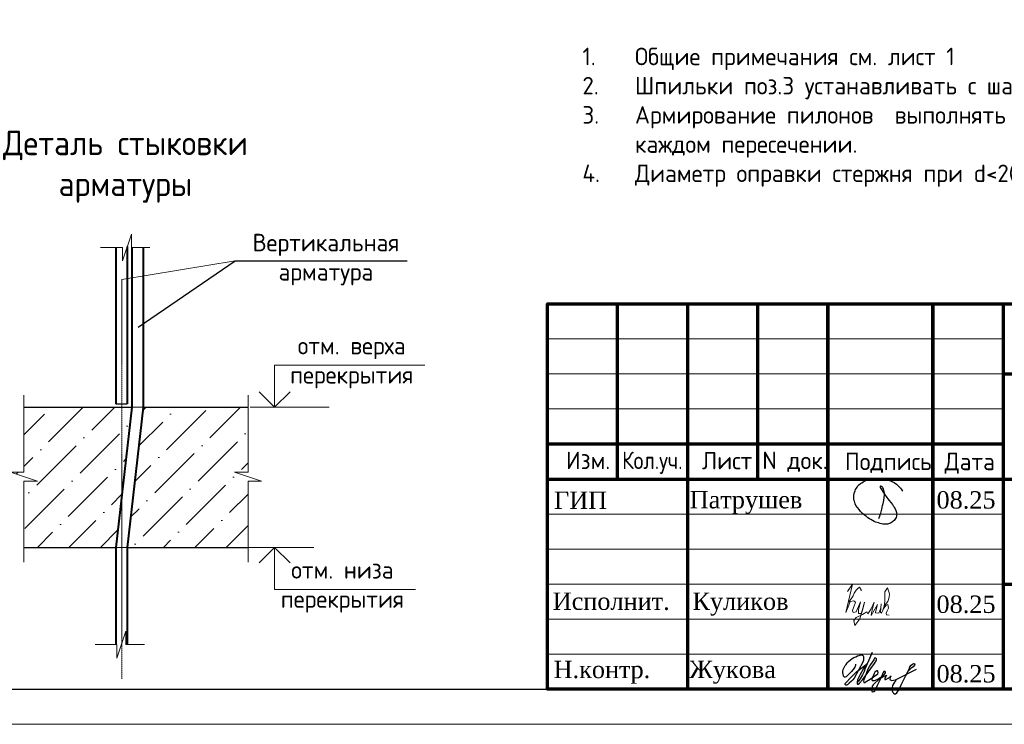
# Model space of a CAD drawing. Header units: millimetres. Extents: x 369815 to 1481759, y -423071 to -27917.
# Tile 266 of 380: x 648328 to 662376, y -397167 to -387112. Entities that reach past the tile are written whole.
import ezdxf

# ---------------------------------------------------------------- set-up
doc = ezdxf.new("R2010")
doc.units = ezdxf.units.MM
doc.linetypes.add('CENTER2', pattern=[28.575, 19.05, -3.175, 3.175, -3.175])
for name, color, linetype in [('PDF7_Text', 7, 'Continuous'), ('PDF8_Text', 7, 'Continuous'), ('ТОЛСТЫЕ_ОСНОВНЫЕ', 6, 'Continuous')]:
    doc.layers.add(name, color=color, linetype=linetype)
for name, color, linetype, lineweight in [('Выноски', 20, 'Continuous', 20), ('подоснова', 151, 'Continuous', 5), ('размер', 1, 'Continuous', 25), ('РАЗМЕРЫ', 1, 'Continuous', 9), ('Рамка', 7, 'Continuous', 70), ('Текст', 7, 'Continuous', 25), ('ТОНКИЕ', 7, 'Continuous', 9)]:
    doc.layers.add(name, color=color, linetype=linetype, lineweight=lineweight)
doc.styles.add('GOST-2.304_Type-B', font='GOST_Common.ttf')
doc.styles.add('PDF Times New Roman', font='times.ttf')
doc.styles.add('style_Tonin', font='simplex.shx', dxfattribs={"width": 0.9})
doc.styles.add('ГОСТ', font='GOST_Common.ttf')
doc.dimstyles.new('20', dxfattribs={"dimtxt": 2.5, "dimasz": 2.5, "dimexe": 1.25, "dimexo": 0.625, "dimtad": 1, "dimdec": 0, "dimlfac": 20, "dimtxsty": 'style_Tonin', "dimblk": 'ARCHTICK', "dimcen": 0, "dimclrt": 256, "dimadec": 0, "dimazin": 0, "dimtfac": 1, "dimtdec": 0, "dimtmove": 0, "dimatfit": 0, "dimfxl": 1, "dimarcsym": 0})

# ---------------------------------------------------------------- blocks, each defined once
blk = doc.blocks.new('11')
at = {"layer": 'Выноски'}
for p, q in [((47944, 66700), (47962, 66737)), ((47962, 66737), (47989, 66781)), ((47989, 66781), (48016, 66806)), ((48016, 66806), (48038, 66823)), ((48038, 66823), (48060, 66786)), ((48060, 66786), (48058, 66769)), ((47885, 66608), (47944, 66700))]:
    blk.add_line(p, q, dxfattribs=at)
blk.add_lwpolyline([(47863, 66761), (47937, 66865), (47843, 66458), (47885, 66564), (47905, 66616), (47954, 66628), (47979, 66606), (47957, 66539), (47937, 66487), (47947, 66458), (47991, 66470), (48051, 66611), (48041, 66569), (48023, 66505), (48023, 66448), (48065, 66448), (48090, 66529), (48110, 66608), (48043, 66369), (47972, 66275), (47954, 66344), (47991, 66389), (48078, 66431), (48142, 66470), (48154, 66441), (48204, 66512), (48246, 66606), (48209, 66455), (48204, 66418), (48295, 66574), (48265, 66463), (48265, 66455), (48312, 66453), (48342, 66529), (48347, 66584), (48337, 66465), (48349, 66453), (48401, 66569), (48443, 66616), (48461, 66678), (48466, 66727), (48436, 66811), (48399, 66754), (48399, 66618), (48389, 66549), (48374, 66507), (48416, 66564), (48441, 66576), (48451, 66524), (48433, 66482), (48419, 66453), (48424, 66428), (48458, 66421)], dxfattribs=at)
blk = doc.blocks.new('яяя')
at = {"lineweight": 30}
for points in [[(345424, 110432), (345425, 110410), (345424, 110397), (345417, 110379), (345406, 110350), (345390, 110319), (345357, 110275), (345310, 110221), (345265, 110176), (345198, 110110), (345161, 110077), (345133, 110066), (345116, 110066), (345102, 110075), (345090, 110091), (345082, 110115), (345074, 110146), (345066, 110182), (345064, 110206), (345067, 110234), (345077, 110278), (345095, 110320), (345114, 110361), (345134, 110395), (345159, 110428), (345195, 110469), (345228, 110506), (345284, 110560), (345331, 110595), (345379, 110625), (345435, 110648), (345486, 110670), (345532, 110686), (345573, 110696), (345605, 110698), (345621, 110695), (345635, 110687), (345648, 110671), (345656, 110649), (345659, 110625), (345659, 110583), (345656, 110553), (345647, 110523), (345635, 110489), (345387, 110033), (345349, 109985), (345311, 109948), (345247, 109889), (345209, 109858), (345192, 109844), (345180, 109837), (345157, 109833), (345150, 109835), (345140, 109842), (345135, 109856), (345138, 109881), (345148, 109892), (345183, 109930), (345267, 110024), (345343, 110105), (345455, 110213), (345617, 110343), (345775, 110456), (345811, 110526), (345838, 110607), (345890, 110740), (345902, 110771), (345698, 110295), (345672, 110226), (345626, 110132), (345572, 110032), (345518, 109953), (345481, 109918), (345497, 110001), (345567, 110147), (345655, 110301), (345760, 110442)], [(345481, 109918), (345476, 109896), (345475, 109874), (345485, 109861), (345506, 109866), (345539, 109891), (345632, 109983), (345968, 110450), (346022, 110527), (346029, 110560), (346027, 110579), (346026, 110590), (346010, 110605), (345993, 110609), (345975, 110601), (345962, 110584), (345954, 110562), (345857, 110421), (345783, 110292), (345741, 110183), (345701, 110079), (345665, 109985), (345660, 109952), (345666, 109929), (345669, 109915), (345682, 109910), (345702, 109914), (345735, 109941), (345846, 110007), (346065, 110160), (346075, 110193), (346070, 110217), (346066, 110236), (346052, 110241), (346030, 110241), (346007, 110228), (345978, 110203), (345960, 110164), (345892, 110010), (345895, 109986), (345904, 109966), (345925, 109964), (345969, 109968), (346045, 110000), (346218, 110114), (346261, 110154), (346280, 110184), (346282, 110210), (346278, 110225), (346263, 110229), (346241, 110222), (346220, 110198), (346162, 110049), (345989, 109904), (345932, 109849), (345906, 109805), (345891, 109739), (345890, 109690), (345899, 109652), (345924, 109647), (345956, 109655), (345980, 109674), (346058, 109838), (346158, 110046), (346261, 110098), (346314, 110120), (346292, 110079), (346269, 110036), (346261, 110008), (346267, 109998), (346293, 109998), (346363, 110039), (346445, 110095), (346421, 110068), (346414, 110040), (346407, 110011), (346416, 109990), (346466, 109972), (346509, 109977), (346574, 109984), (347172, 110293)], [(346586, 109971), (346543, 109917), (346509, 109873), (346489, 109825), (346475, 109767), (346472, 109710), (346478, 109675), (346485, 109641), (346501, 109621), (346517, 109602), (346542, 109589), (346568, 109592), (346605, 109620), (346680, 109731), (346736, 109842), (346865, 110115), (346962, 110290), (346969, 110318), (346979, 110360), (347013, 110403), (347056, 110434), (347091, 110450), (347109, 110450), (347121, 110434), (347115, 110405), (347072, 110355), (347012, 110307), (346924, 110222)]]:
    blk.add_lwpolyline(points, dxfattribs=at)
blk = doc.blocks.new('Патрушев')
at = {"color": 5, "lineweight": 25}
blk.add_lwpolyline([(58.5, -35.09), (59.7, -31.98), (60.22, -29.81), (60.47, -28.76), (60.76, -27.56), (61.06, -26.32), (61.37, -24.67), (61.64, -22.98), (61.77, -21.63), (61.83, -20.46), (61.74, -19.5), (61.5, -18.56), (61.27, -17.93), (60.96, -17.34), (60.63, -16.86), (60.45, -16.66), (60.39, -16.62), (60.25, -16.53), (60.03, -16.42), (59.74, -16.36), (59.56, -16.39), (59.41, -16.5), (59.32, -16.73), (59.32, -16.96), (59.41, -17.15), (61.8, -21.04), (63.12, -22.91), (63.7, -23.61), (64.53, -24.59), (65.48, -25.87), (66.43, -27.07), (66.87, -27.73), (67.42, -28.44), (67.68, -28.93), (68, -29.52), (68.38, -30.41), (68.65, -31), (68.82, -31.71), (68.89, -32.2), (68.93, -32.68), (68.9, -33.35), (68.81, -33.79), (68.57, -34.59), (68.27, -35.18), (67.92, -35.7), (67.56, -36.23), (66.92, -36.75), (66.44, -37.14), (65.93, -37.49), (65.34, -37.85), (64.79, -38.12), (64.12, -38.33), (63.56, -38.4), (62.54, -38.51), (61.58, -38.47), (60.89, -38.38), (60.1, -38.27), (59.25, -38.05), (58.41, -37.75), (57.66, -37.55), (56.61, -37.27), (55.88, -36.92), (54.92, -36.35), (53.85, -35.72), (53.05, -35.25), (52.17, -34.73), (51.27, -34.08), (50.13, -33.27), (49.09, -32.31), (47.96, -31.09), (47.07, -29.92), (46.05, -28.68), (45.23, -27.65), (44.74, -26.54), (44.28, -25.09), (44.05, -24.29), (43.98, -23.29), (43.94, -22.47), (43.99, -21.49), (44.18, -20.57), (44.46, -19.97), (44.74, -19.1), (45.02, -18.24), (45.49, -17.42), (45.85, -16.92), (46.39, -16.14), (46.99, -15.53), (47.83, -14.81), (48.65, -14.29), (49.43, -13.79), (50.53, -13.27), (51.57, -12.89), (52.65, -12.48), (54.17, -12.1), (55.44, -11.87), (56.95, -11.79), (58.35, -11.79), (59.63, -11.91), (61, -12.05), (62.71, -12.35), (64.46, -12.88), (66.16, -13.58), (67.55, -14.27), (68.88, -15.13), (70.02, -16.25), (71.14, -17.49), (71.67, -18.26), (72.28, -19.27)], dxfattribs=at)
blk = doc.blocks.new('штамп кж1.1')
at = {"layer": 'Рамка', "color": 7}
for p, q in [((405358, -83134), (405358, -80634)), ((407358, -83134), (407358, -80634)), ((410858, -81634), (422858, -81634)), ((404358, -82634), (410858, -82634)), ((404358, -83134), (422858, -83134)), ((410858, -84634), (422858, -84634))]:
    blk.add_line(p, q, dxfattribs=at)
at = {"layer": 'Рамка'}
for p, q in [((406358, -86134), (406358, -80634)), ((408358, -86134), (408358, -80634)), ((408358, -80634), (408358, -86134)), ((409858, -80634), (409858, -86134)), ((409858, -86134), (409858, -80634)), ((410858, -80634), (410858, -86134))]:
    blk.add_line(p, q, dxfattribs=at)
at = {"layer": 'Рамка', "color": 7, "lineweight": 15}
for p, q in [((404358, -81134), (410858, -81134)), ((404358, -81634), (410858, -81634)), ((404358, -82134), (410858, -82134)), ((404358, -83634), (410858, -83634)), ((404358, -84134), (410858, -84134)), ((404358, -84634), (410858, -84634)), ((404358, -85134), (410858, -85134)), ((404358, -85634), (410858, -85634))]:
    blk.add_line(p, q, dxfattribs=at)
at = {"layer": 'Рамка'}
blk.add_lwpolyline([(422858, -86134), (404358, -86134), (404358, -80634), (422858, -80634)], close=True, dxfattribs=at)
at = {"color": 5, "xscale": 24.5, "yscale": 24.5, "zscale": 24.5}
blk.add_blockref('Патрушев', (407651, -82836), dxfattribs=at)
at = {"color": 2, "lineweight": 60, "xscale": 0.5, "yscale": 0.5, "zscale": 0.5}
blk.add_blockref('яяя', (236038, -140993), dxfattribs=at)
at = {"layer": 'Выноски', "color": 0}
blk.add_blockref('11', (360773, -151499), dxfattribs=at)
at = {"layer": 'PDF7_Text', "char_height": 248, "attachment_point": 7, "style": 'PDF Times New Roman'}
for s, insert in [('08.25', (409908, -83561)), ('Патрушев', (406387, -83634)), ('08.25', (409908, -85050)), ('Жукова', (406381, -86056)), ('08.25', (409908, -86042))]:
    blk.add_mtext(s, dxfattribs=dict(at, insert=insert))
at = {"layer": 'PDF7_Text', "insert": (406426, -85084), "char_height": 247.95, "attachment_point": 7, "style": 'PDF Times New Roman'}
blk.add_mtext_dynamic_manual_height_columns('{\\C256;Куликов}', width=2000, gutter_width=1250, heights=[0], dxfattribs=at)
at = {"layer": 'PDF8_Text', "char_height": 248, "attachment_point": 7, "style": 'PDF Times New Roman'}
for s, insert in [('ГИП', (404451, -83561)), ('Исполнит.', (404432, -85007)), ('Н.контр.', (404445, -86056))]:
    blk.add_mtext(s, dxfattribs=dict(at, insert=insert))
at = {"layer": 'Текст', "color": 7, "style": 'ГОСТ'}
for s, p in [('Изм.', (404622, -82993)), ('Лист', (406561, -82996)), ('N док.', (407423, -82993)), ('Подпись', (408601, -83008)), ('Дата', (410023, -83008))]:
    blk.add_text(s, height=250, dxfattribs=at).set_placement(p)
at = {"layer": 'Текст', "color": 7, "style": 'ГОСТ', "width": 0.9}
blk.add_text('Кол.уч.', height=250, dxfattribs=at).set_placement((405423, -82992))
at = {"layer": 'Текст', "color": 7, "attachment_point": 1, "style": 'ГОСТ'}
for s, width, heights, insert, char_height in [('\\pi594.35517;{\\fTimes New Roman|b0|i0|c204|p18;\\C256;Строительство жилого комплекса со  встроенными помещениями \\P\\pi1441.86779;общественного-делового, коммерческого назначения и \\P\\pi41.3631;поликлиническим учреждением по адресу: г. Чита, ул. 1-я Коллективная}', 11543.07, [0], (411117, -81801), 250), ('\\pi389.01406;{\\fTimes New Roman|b0|i0|c204|p18;\\C256;«Жилой дом со встроенными помещениями \\P\\pi641.91601;общественно-делового и коммерческого \\P\\pi302.06381;назначения на первом этаже здания», поз. 3.1\\P}', 7000, [1500], (410844, -83331), 225)]:
    blk.add_mtext_dynamic_manual_height_columns(s, width=width, gutter_width=12.5, heights=heights, dxfattribs=dict(at, insert=insert, char_height=char_height))
blk = doc.blocks.new('*U78')
at = {"layer": 'ТОЛСТЫЕ_ОСНОВНЫЕ', "color": 6}
blk.add_lwpolyline([(20, 5), (415, 5), (415, 292), (20, 292)], close=True, dxfattribs=at)
at = {"layer": 'ТОНКИЕ'}
blk.add_lwpolyline([(0, 0), (420, 0), (420, 297), (0, 297)], close=True, dxfattribs=at)
blk = doc.blocks.new('_ArchTick')
at = {"color": 0, "linetype": 'ByBlock', "const_width": 0.15}
blk.add_lwpolyline([(-0.5, -0.5), (0.5, 0.5)], dxfattribs=at)

msp = doc.modelspace()

# ---------------------------------------------------------------- hatches: boundary and pattern name
at = {"lineweight": 5}
h = msp.add_hatch(dxfattribs=at)
h.set_pattern_fill('ANSI36', color=256, scale=100, style=0)
h.set_pattern_definition([(45, (460883.82, -457513.5), (168.3798, 617.3926), [793.75, -158.75, 0, -158.75])])
h.paths.add_polyline_path([(649927.2, -392641.6), (649783, -392641.6), (649783, -393917.6)])
h.paths.add_polyline_path([(651585.3, -392641.6), (650087.2, -392641.6), (649861.1, -394641.6), (651585.3, -394641.6), (651585.3, -393697.1), (651776.6, -393697.1), (651394.1, -393569.5), (651585.3, -393569.5)])
h.paths.add_polyline_path([(649783, -392641.6), (648388.5, -392641.6), (648388.5, -393569.5), (648197.2, -393569.5), (648579.7, -393697.1), (648388.5, -393697.1), (648388.5, -394641.6), (649701.1, -394641.6), (649783, -393917.6)])

# ---------------------------------------------------------------- linework, layer by layer
at = {"color": 0, "lineweight": 40}
for p, q in [((649701.1, -390360.2, -3100), (649701.1, -392591.6, -3100)), ((649861.1, -390350.3, -3100), (649861.1, -392591.6, -3100))]:
    msp.add_line(p, q, dxfattribs=at)
at = {"lineweight": 20}
for p, q in [((649783, -390817.3, -3100), (651403.6, -390554.1, -3100)), ((651497, -394641.6, -3100), (652522.7, -394641.6, -3100))]:
    msp.add_line(p, q, dxfattribs=at)
at = {"color": 0, "linetype": 'CENTER2', "lineweight": 18}
msp.add_line((649783, -390817.3, -3100), (649783, -396519.2, -3100), dxfattribs=at)
at = {"color": 0, "lineweight": 30}
for p, q in [((648388.5, -392641.6, -3100), (649927.2, -392641.6, -3100)), ((649701.1, -392591.6, -3100), (649861.1, -392591.6, -3100)), ((650087.2, -392641.6, -3100), (651585.3, -392641.6, -3100)), ((648385.6, -394641.6, -3100), (649701.1, -394641.6, -3100)), ((649861.1, -394641.6, -3100), (651582.5, -394641.6, -3100))]:
    msp.add_line(p, q, dxfattribs=at)
at = {"lineweight": 15}
for p, q in [((649927.2, -392641.6, -3100), (650087.2, -392641.6, -3100)), ((649701.1, -394641.6, -3100), (649861.1, -394641.6, -3100))]:
    msp.add_line(p, q, dxfattribs=at)
at = {"lineweight": 20, "ltscale": 50}
msp.add_line((651618.1, -392641.6, -3100), (652745.1, -392641.6, -3100), dxfattribs=at)
at = {"linetype": 'ByBlock', "lineweight": 18, "elevation": -3100}
for points in [[(649482.4, -390362.1), (649793.5, -390362.1), (649793.5, -390553.4), (649921, -390170.8), (649921, -390362.1), (650185.3, -390362.1)], [(648388.5, -392468.4), (648388.5, -393569.5), (648197.2, -393569.5), (648579.7, -393697.1), (648388.5, -393697.1), (648388.5, -394853.9)], [(651585.3, -392468.4), (651585.3, -393569.5), (651394.1, -393569.5), (651776.6, -393697.1), (651585.3, -393697.1), (651585.3, -394853.9)], [(649404.3, -396029.8), (649715.4, -396029.8), (649715.4, -396221.1), (649842.9, -395838.5), (649842.9, -396029.8), (650107.3, -396029.8)]]:
    msp.add_lwpolyline(points, dxfattribs=at)
at = {"color": 0, "lineweight": 40, "elevation": -3100}
for points in [[(649927.2, -390362.1), (649927.2, -392641.6), (649701.1, -394641.6), (649701.1, -396029.8)], [(650087.2, -390362.1), (650087.2, -392641.6), (649861.1, -394641.6), (649861.1, -396029.8)]]:
    msp.add_lwpolyline(points, dxfattribs=at)
at = {"lineweight": 30, "elevation": -3100}
for points in [[(652188.2, -392421), (651965.2, -392641.6), (651742.2, -392421)], [(652188.2, -394862.3), (651965.2, -394641.6), (651742.2, -394862.3)]]:
    msp.add_lwpolyline(points, dxfattribs=at)
at = {"layer": 'подоснова', "elevation": -3100}
for points in [[(651965.2, -392641.6), (651965.2, -392041.6), (654106.8, -392041.6)], [(651965.2, -394641.6), (651965.2, -395241.6), (653974, -395241.6)]]:
    msp.add_lwpolyline(points, dxfattribs=at)

# ---------------------------------------------------------------- block references
at = {"xscale": 100, "yscale": 100, "zscale": 100}
msp.add_blockref('*U78', (632858.9, -397167.1, 3100), dxfattribs=at)
at = {"layer": 'размер'}
for p in [(72562.5, -310331.9, 3100), (116435.2, -310331.9, 3100), (161542.1, -310331.9, 3100), (206588.2, -310331.9, 3100), (251500.6, -310532.9, 3100)]:
    msp.add_blockref('штамп кж1.1', p, dxfattribs=at)

# ---------------------------------------------------------------- texts
at = {"ltscale": 100, "char_height": 250, "width": 17398.124, "attachment_point": 1, "style": 'GOST-2.304_Type-B'}
for insert in [(521291.1, -387310.8, 3100), (566398, -387310.8, 3100), (611444.1, -387310.8, 3100), (656356.5, -387511.8, 3100)]:
    msp.add_mtext('\\pi-750,l750,t750,5000;1.^IОбщие примечания см. лист 1\\P2.^IШпильки поз.3 устанавливать с шагом 400 по вертикали и с шагом  400 по горизонтали .\\P3.^IАрмирование пилонов  выполнять отдельными стержнями. Арматуру вязать вязальной проволокой в каждом пересечении.\\P{\\C7;4.^IДиаметр оправки стержня при d<20мм - 5d, при d≥20мм - 8d}', dxfattribs=dict(at, insert=insert))
at = {"layer": 'РАЗМЕРЫ', "attachment_point": 5, "style": 'GOST-2.304_Type-B'}
for s, insert, char_height in [('Деталь стыковки\\Pарматуры ', (649777.9, -389210), 350), ('Вертикальная\\Pарматура', (652696.8, -390535), 250), ('отм. верха \\Pперекрытия', (653064.5, -392005.4), 250), ('отм. низа \\Pперекрытия', (652931.7, -395205.4), 250)]:
    msp.add_mtext_dynamic_manual_height_columns(s, width=3941.213, gutter_width=625, heights=[0], dxfattribs=dict(at, insert=insert, char_height=char_height))
at = {"layer": 'Текст', "color": 7, "char_height": 250, "attachment_point": 1, "style": 'ГОСТ'}
for s, insert in [('\\pi3500;\\P\\pi1484.09091;{\\C0;План пилонов} 15-го этажа{\\H1.83333x; }', (483420.8, -394966.1, 3100)), ('\\pi3500;{\\C256;\\P\\pi2334.09091;Пилон П1 (15 ЭТ)}', (527293.5, -394966.1, 3100)), ('\\pi3500;{\\C256;\\P\\pi2309.09091;Пилон П2 (15 ЭТ)}', (572400.4, -394966.1, 3100)), ('\\pi3500;{\\C256;\\P\\pi2296.59091;Пилон П4 (15 ЭТ)}', (617446.5, -394966.1, 3100))]:
    msp.add_mtext_dynamic_manual_height_columns(s, width=7000, gutter_width=12.5, heights=[1500], dxfattribs=dict(at, insert=insert))

# ---------------------------------------------------------------- leaders
at = {"layer": 'подоснова', "has_arrowhead": 0}
msp.add_leader([(650018, -391501.9, -3100), (651403.6, -390554.1, -3100), (653855, -390554.1, -3100)], dimstyle='20', override={"dimasz": 1.5, "dimldrblk": 'Dot'}, dxfattribs=at)

doc.saveas('drawing.dxf')
